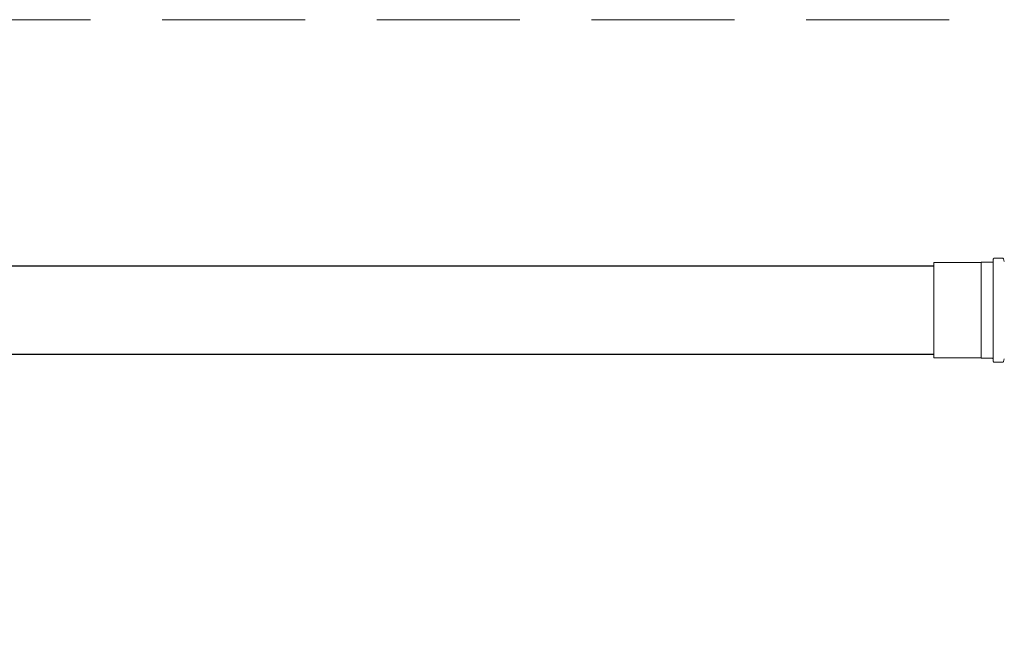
# Model space of a CAD drawing. Header units: millimetres. Extents: x 321 to 585, y -277 to 9.
# Tile 680 of 1056: x 347.88 to 350.07, y -35.5 to -34.1. Entities that reach past the tile are written whole.
import ezdxf

# ---------------------------------------------------------------- set-up
doc = ezdxf.new("R2010")
doc.units = ezdxf.units.MM
doc.header["$MEASUREMENT"] = 0
doc.linetypes.add('HIDDEN2', pattern=[0.47625, 0.3175, -0.15875])
for name, color, linetype, lineweight in [('DI-Detalhes', 5, 'HIDDEN2', 9), ('Simbolos', 5, 'Continuous', 20), ('Simbolos_int', 2, 'Continuous', 15), ('TQ-Condutos', 3, 'Continuous', 25)]:
    doc.layers.add(name, color=color, linetype=linetype, lineweight=lineweight)

msp = doc.modelspace()

# ---------------------------------------------------------------- linework, layer by layer
at = {"layer": 'DI-Detalhes'}
msp.add_lwpolyline([(342.9614, -34.0995), (350.5979, -34.0995), (350.5979, -39.845), (342.9614, -39.845), (342.9614, -34.0995)], dxfattribs=at)
at = {"layer": 'Simbolos'}
for p, q in [((350.0169, -34.6382), (349.9122, -34.6382)), ((350.0174, -34.6377), (350.0169, -34.6382)), ((350.0416, -34.6377), (350.0174, -34.6377)), ((350.044, -34.6307), (350.0436, -34.6359)), ((350.0649, -34.6289), (350.046, -34.6289)), ((350.0669, -34.6304), (350.0684, -34.6362)), ((350.0169, -34.8502), (349.9122, -34.8502)), ((350.0174, -34.8507), (350.0169, -34.8502)), ((350.0416, -34.8507), (350.0174, -34.8507)), ((350.044, -34.8577), (350.0436, -34.8525)), ((350.0649, -34.8595), (350.046, -34.8595)), ((350.0669, -34.858), (350.0684, -34.8522))]:
    msp.add_line(p, q, dxfattribs=at)
for points in [[(350.0416, -34.6377), (350.0419, -34.6377), (350.0422, -34.6376), (350.0425, -34.6375), (350.0428, -34.6373), (350.043, -34.6371), (350.0432, -34.6368), (350.0434, -34.6365), (350.0435, -34.6362), (350.0436, -34.6359)], [(350.046, -34.6289), (350.0457, -34.6289), (350.0454, -34.629), (350.0451, -34.6291), (350.0448, -34.6293), (350.0445, -34.6295), (350.0443, -34.6298), (350.0442, -34.6301), (350.0441, -34.6304), (350.044, -34.6307)], [(350.0668, -34.6304), (350.0668, -34.6301), (350.0666, -34.6298), (350.0664, -34.6296), (350.0662, -34.6294), (350.066, -34.6292), (350.0658, -34.6291), (350.0655, -34.629), (350.0652, -34.6289), (350.0649, -34.6289)], [(350.0436, -34.8525), (350.0435, -34.8522), (350.0434, -34.8519), (350.0432, -34.8516), (350.043, -34.8513), (350.0428, -34.8511), (350.0425, -34.8509), (350.0422, -34.8508), (350.0419, -34.8507), (350.0416, -34.8507)], [(350.044, -34.8577), (350.0441, -34.858), (350.0442, -34.8583), (350.0443, -34.8586), (350.0445, -34.8589), (350.0448, -34.8591), (350.0451, -34.8593), (350.0454, -34.8594), (350.0457, -34.8595), (350.046, -34.8595)], [(350.0649, -34.8595), (350.0652, -34.8595), (350.0655, -34.8594), (350.0658, -34.8593), (350.066, -34.8592), (350.0662, -34.859), (350.0664, -34.8588), (350.0666, -34.8585), (350.0668, -34.8583), (350.0668, -34.858)]]:
    msp.add_lwpolyline(points, dxfattribs=at)
at = {"layer": 'Simbolos_int'}
for p, q in [((349.9122, -34.6382), (349.9122, -34.8502)), ((350.0169, -34.6382), (350.0169, -34.8502)), ((350.0434, -34.6377), (350.0434, -34.8507))]:
    msp.add_line(p, q, dxfattribs=at)
at = {"layer": 'TQ-Condutos'}
for p, q in [((349.9122, -34.6462), (340.0969, -34.6462)), ((349.9122, -34.8422), (340.0969, -34.8422))]:
    msp.add_line(p, q, dxfattribs=at)

doc.saveas('drawing.dxf')
